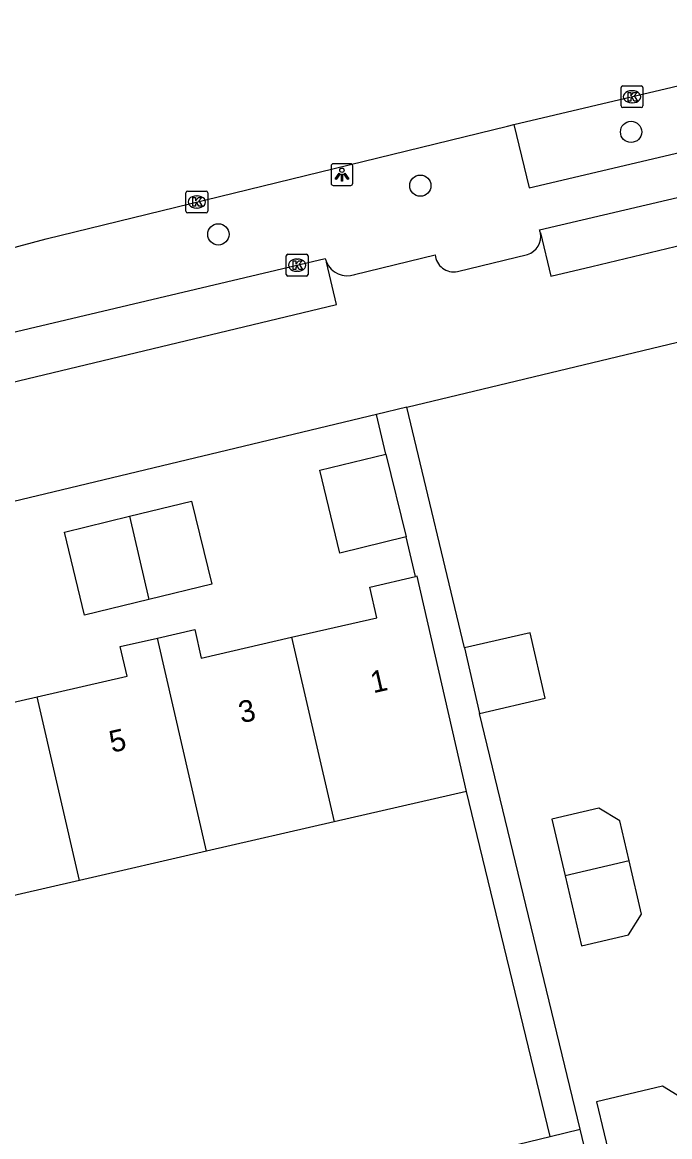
# Model space of a CAD drawing. Extents: x 158461 to 159795, y 387220 to 388672.
# Drawn here: x 159354.6 to 159384.4, y 388583.8 to 388635.1 of the extents above; entities that cross this region are included whole.
import ezdxf

# ---------------------------------------------------------------- set-up
doc = ezdxf.new("R2010")
doc.units = 0
for name, color, linetype in [('IMGEO_Berm_groen', 7, 'Continuous'), ('IMGEO_Boom', 7, 'Continuous'), ('IMGEO_Kolk', 7, 'Continuous'), ('IMGEO_Lichtpunt', 7, 'Continuous'), ('IMGEO_Pand', 7, 'Continuous'), ('IMGEO_Pand_nummerreeks', 7, 'Continuous'), ('IMGEO_Parkeervlak_open', 7, 'Continuous'), ('IMGEO_Rijbaan_lokaal_gesloten', 7, 'Continuous'), ('IMGEO_Rijbaan_lokaal_open', 7, 'Continuous'), ('IMGEO_Voetpad_open', 7, 'Continuous')]:
    doc.layers.add(name, color=color, linetype=linetype)

msp = doc.modelspace()

# ---------------------------------------------------------------- linework, layer by layer
at = {"layer": 'IMGEO_Berm_groen'}
msp.add_lwpolyline([(159377.21, 388630.406), (159377.921, 388627.491), (159397.883, 388632.198), (159397.194, 388635.118)], dxfattribs=at)
at = {"layer": 'IMGEO_Boom'}
for centre in [(159382.611, 388630.07), (159372.91, 388627.593), (159363.613, 388625.347)]:
    msp.add_circle(centre, 0.489, dxfattribs=at)
at = {"layer": 'IMGEO_Kolk'}
for p, q in [((159382.153, 388631.262), (159382.153, 388632.114)), ((159382.228, 388632.188), (159383.08, 388632.188)), ((159382.641, 388631.968), (159382.666, 388631.968)), ((159383.154, 388632.114), (159383.154, 388631.262)), ((159382.664, 388631.408), (159382.639, 388631.408)), ((159383.08, 388631.188), (159382.228, 388631.188)), ((159362.119, 388626.415), (159362.119, 388627.267)), ((159362.194, 388627.341), (159363.046, 388627.341)), ((159363.12, 388627.267), (159363.12, 388626.415)), ((159362.607, 388627.121), (159362.632, 388627.121)), ((159363.046, 388626.341), (159362.194, 388626.341)), ((159362.63, 388626.561), (159362.605, 388626.561)), ((159366.738, 388623.503), (159366.738, 388624.355)), ((159366.813, 388624.429), (159367.665, 388624.429)), ((159367.226, 388624.209), (159367.251, 388624.209)), ((159367.739, 388624.355), (159367.739, 388623.503)), ((159367.665, 388623.429), (159366.813, 388623.429)), ((159367.249, 388623.649), (159367.224, 388623.649))]:
    msp.add_line(p, q, dxfattribs=at)
for points in [[(159382.153, 388631.262), (159382.153, 388632.114)], [(159382.228, 388632.188), (159383.08, 388632.188)], [(159382.474, 388631.888), (159382.597, 388631.888), (159382.597, 388631.737), (159382.727, 388631.888), (159382.891, 388631.888), (159382.745, 388631.737), (159382.898, 388631.488), (159382.746, 388631.488), (159382.661, 388631.652), (159382.597, 388631.585), (159382.597, 388631.488), (159382.474, 388631.488), (159382.474, 388631.888)], [(159383.154, 388632.114), (159383.154, 388631.262)], [(159383.08, 388631.188), (159382.228, 388631.188)], [(159362.119, 388626.415), (159362.119, 388627.267)], [(159362.194, 388627.341), (159363.046, 388627.341)], [(159363.12, 388627.267), (159363.12, 388626.415)], [(159362.44, 388627.041), (159362.563, 388627.041), (159362.563, 388626.89), (159362.693, 388627.041), (159362.857, 388627.041), (159362.711, 388626.89), (159362.864, 388626.641), (159362.712, 388626.641), (159362.627, 388626.805), (159362.563, 388626.738), (159362.563, 388626.641), (159362.44, 388626.641), (159362.44, 388627.041)], [(159363.046, 388626.341), (159362.194, 388626.341)], [(159366.738, 388623.503), (159366.738, 388624.355)], [(159366.813, 388624.429), (159367.665, 388624.429)], [(159367.739, 388624.355), (159367.739, 388623.503)], [(159367.059, 388624.129), (159367.182, 388624.129), (159367.182, 388623.978), (159367.312, 388624.129), (159367.476, 388624.129), (159367.33, 388623.978), (159367.483, 388623.729), (159367.331, 388623.729), (159367.246, 388623.893), (159367.182, 388623.826), (159367.182, 388623.729), (159367.059, 388623.729), (159367.059, 388624.129)], [(159367.665, 388623.429), (159366.813, 388623.429)]]:
    msp.add_lwpolyline(points, dxfattribs=at)
for centre, start, end in [((159382.23, 388632.112), 91.552, 178.448), ((159382.23, 388632.112), 91.552, 178.448), ((159383.078, 388632.112), 1.552, 88.448), ((159383.078, 388632.112), 1.552, 88.448), ((159382.23, 388631.264), 181.552, 268.448), ((159382.23, 388631.264), 181.552, 268.448), ((159383.078, 388631.264), 271.552, 358.448), ((159383.078, 388631.264), 271.552, 358.448), ((159362.196, 388627.265), 91.552, 178.448), ((159362.196, 388627.265), 91.552, 178.448), ((159363.044, 388627.265), 1.552, 88.448), ((159363.044, 388627.265), 1.552, 88.448), ((159362.196, 388626.417), 181.552, 268.448), ((159362.196, 388626.417), 181.552, 268.448), ((159363.044, 388626.417), 271.552, 358.448), ((159363.044, 388626.417), 271.552, 358.448), ((159366.815, 388624.353), 91.552, 178.448), ((159366.815, 388624.353), 91.552, 178.448), ((159367.663, 388624.353), 1.552, 88.448), ((159367.663, 388624.353), 1.552, 88.448), ((159366.815, 388623.505), 181.552, 268.448), ((159366.815, 388623.505), 181.552, 268.448), ((159367.663, 388623.505), 271.552, 358.448), ((159367.663, 388623.505), 271.552, 358.448)]:
    msp.add_arc(centre, 0.0765, start, end, dxfattribs=at)
for centre, major_axis, ratio, start_param, end_param in [((159382.64, 388631.688), (-0.387, 0.002), 0.722429, 4.712389, 7.853982), ((159382.665, 388631.688), (-0.39, 0.002), 0.717154, 1.570796, 4.712389), ((159362.606, 388626.841), (-0.387, 0.002), 0.722429, 4.712389, 7.853982), ((159362.631, 388626.841), (-0.39, 0.002), 0.717154, 1.570796, 4.712389), ((159367.225, 388623.929), (-0.387, 0.002), 0.722429, 4.712389, 7.853982), ((159367.25, 388623.929), (-0.39, 0.002), 0.717154, 1.570796, 4.712389)]:
    msp.add_ellipse(centre, major_axis=major_axis, ratio=ratio, start_param=start_param, end_param=end_param, dxfattribs=at)
at = {"layer": 'IMGEO_Lichtpunt'}
for p, q in [((159368.803, 388628.507), (159368.803, 388627.7)), ((159368.803, 388628.507), (159368.803, 388627.7)), ((159369.705, 388628.602), (159368.897, 388628.602)), ((159369.705, 388628.602), (159368.897, 388628.602)), ((159369.799, 388627.7), (159369.799, 388628.507)), ((159369.799, 388627.7), (159369.799, 388628.507)), ((159368.897, 388627.606), (159369.705, 388627.606)), ((159368.897, 388627.606), (159369.705, 388627.606))]:
    msp.add_line(p, q, dxfattribs=at)
for points in [[(159369.177, 388628.171), (159369.216, 388628.143), (159369.028, 388627.881), (159368.99, 388627.908), (159369.177, 388628.171)], [(159369.279, 388628.123), (159369.326, 388628.123), (159369.326, 388627.801), (159369.279, 388627.801), (159369.279, 388628.123)], [(159369.389, 388628.143), (159369.427, 388628.17), (159369.614, 388627.908), (159369.575, 388627.88), (159369.389, 388628.143)]]:
    msp.add_lwpolyline(points, dxfattribs=at)
msp.add_circle((159369.302, 388628.305), 0.0994, dxfattribs=at)
for centre, start, end in [((159368.897, 388628.507), 90, 180), ((159368.897, 388628.507), 90, 180), ((159369.705, 388628.507), 0, 90), ((159369.705, 388628.507), 0, 90), ((159368.897, 388627.7), 180, 270), ((159368.897, 388627.7), 180, 270), ((159369.705, 388627.7), 270, 0), ((159369.705, 388627.7), 270, 360)]:
    msp.add_arc(centre, 0.0946, start, end, dxfattribs=at)
at = {"layer": 'IMGEO_Pand'}
for points in [[(159372.262, 388611.411), (159369.21, 388610.664), (159368.276, 388614.483), (159371.328, 388615.23)], [(159371.328, 388615.23), (159372.262, 388611.411)], [(159359.525, 388612.363), (159362.378, 388613.061), (159363.313, 388609.238), (159360.405, 388608.527)], [(159360.405, 388608.527), (159357.457, 388607.806), (159356.523, 388611.629), (159359.525, 388612.363)], [(159359.525, 388612.363), (159360.405, 388608.527)], [(159366.984, 388606.786), (159370.912, 388607.689), (159370.588, 388609.1), (159372.683, 388609.582)], [(159375.035, 388599.689), (159372.756, 388609.599), (159372.683, 388609.582)], [(159355.276, 388604.044), (159359.411, 388604.995), (159359.098, 388606.359), (159360.811, 388606.753)], [(159360.811, 388606.753), (159362.523, 388607.147), (159362.826, 388605.83), (159366.984, 388606.786)], [(159363.062, 388596.935), (159360.811, 388606.753)], [(159366.984, 388606.786), (159368.939, 388598.287)], [(159375.631, 388603.282), (159378.658, 388603.978), (159377.964, 388606.992), (159374.938, 388606.296)], [(159374.938, 388606.296), (159375.631, 388603.282)], [(159343.544, 388601.528), (159349.264, 388602.841), (159349.009, 388603.952), (159350.883, 388604.383), (159351.177, 388603.101), (159355.276, 388604.044)], [(159357.214, 388595.59), (159355.276, 388604.044)], [(159375.035, 388599.689), (159368.939, 388598.287)], [(159382.521, 388596.488), (159382.092, 388598.325), (159381.131, 388598.922), (159378.959, 388598.415), (159379.571, 388595.795)], [(159368.939, 388598.287), (159363.062, 388596.935)], [(159363.062, 388596.935), (159357.214, 388595.59)], [(159382.521, 388596.488), (159379.571, 388595.795)], [(159379.571, 388595.795), (159380.323, 388592.573), (159382.496, 388593.08), (159383.093, 388594.04), (159382.521, 388596.488)], [(159357.214, 388595.59), (159351.466, 388594.268), (159352.073, 388591.837), (159350.718, 388591.498), (159350.538, 388591.75)], [(159385.62, 388583.379), (159385.123, 388585.453), (159384.06, 388586.111), (159381.018, 388585.381), (159381.721, 388582.444)]]:
    msp.add_lwpolyline(points, dxfattribs=at)
at = {"layer": 'IMGEO_Parkeervlak_open'}
for points in [[(159378.394, 388625.558), (159394.823, 388629.406)], [(159351.188, 388620.132), (159368.532, 388624.236)]]:
    msp.add_lwpolyline(points, dxfattribs=at)
for centre, radius, start, end in [((159377.609, 388625.258), 0.84, 10.9757, 20.9151), ((159369.506, 388624.465), 1, 193.2282, 203.0039)]:
    msp.add_arc(centre, radius, start, end, dxfattribs=at)
at = {"layer": 'IMGEO_Rijbaan_lokaal_gesloten'}
for points in [[(159377.21, 388630.406), (159397.194, 388635.118)], [(159350.34, 388623.656), (159351.265, 388623.959), (159355.693, 388625.149), (159376.923, 388630.338), (159377.21, 388630.406)]]:
    msp.add_lwpolyline(points, dxfattribs=at)
at = {"layer": 'IMGEO_Rijbaan_lokaal_open'}
for points in [[(159378.434, 388625.418), (159378.913, 388623.421), (159380.8, 388623.874), (159395.373, 388627.372), (159394.981, 388629.162)], [(159372.287, 388617.394), (159404.872, 388625.214), (159407.466, 388623.656)], [(159369.886, 388623.501), (159373.591, 388624.408)], [(159374.618, 388623.643), (159377.84, 388624.416)], [(159351.188, 388620.132), (159351.711, 388617.953), (159369.056, 388622.115), (159368.585, 388624.074)], [(159370.889, 388617.058), (159347.272, 388611.39)], [(159372.287, 388617.394), (159370.889, 388617.058)]]:
    msp.add_lwpolyline(points, dxfattribs=at)
for centre, radius, start, end in [((159377.577, 388625.249), 0.874, 287.5307, 11.1492), ((159374.44, 388624.476), 0.852, 184.5705, 282.0655), ((159369.54, 388624.478), 1.037, 202.9345, 289.5252)]:
    msp.add_arc(centre, radius, start, end, dxfattribs=at)
at = {"layer": 'IMGEO_Voetpad_open'}
for points in [[(159371.328, 388615.23), (159370.889, 388617.058)], [(159374.938, 388606.296), (159372.287, 388617.394)], [(159372.683, 388609.582), (159372.262, 388611.411)], [(159380.27, 388584.131), (159375.631, 388603.282)], [(159378.886, 388583.796), (159375.035, 388599.689)], [(159378.886, 388583.796), (159380.27, 388584.131)], [(159380.72, 388582.205), (159380.27, 388584.131)], [(159364.814, 388580.386), (159378.886, 388583.796)]]:
    msp.add_lwpolyline(points, dxfattribs=at)

# ---------------------------------------------------------------- texts
at = {"layer": 'IMGEO_Pand_nummerreeks'}
for s, rotation, p in [('1', 12.8457, (159370.742, 388604.205)), ('3', 12.8441, (159364.673, 388602.822)), ('5', 12.8441, (159358.716, 388601.464))]:
    msp.add_text(s, height=1, rotation=rotation, dxfattribs=at).set_placement(p)

doc.saveas('drawing.dxf')
